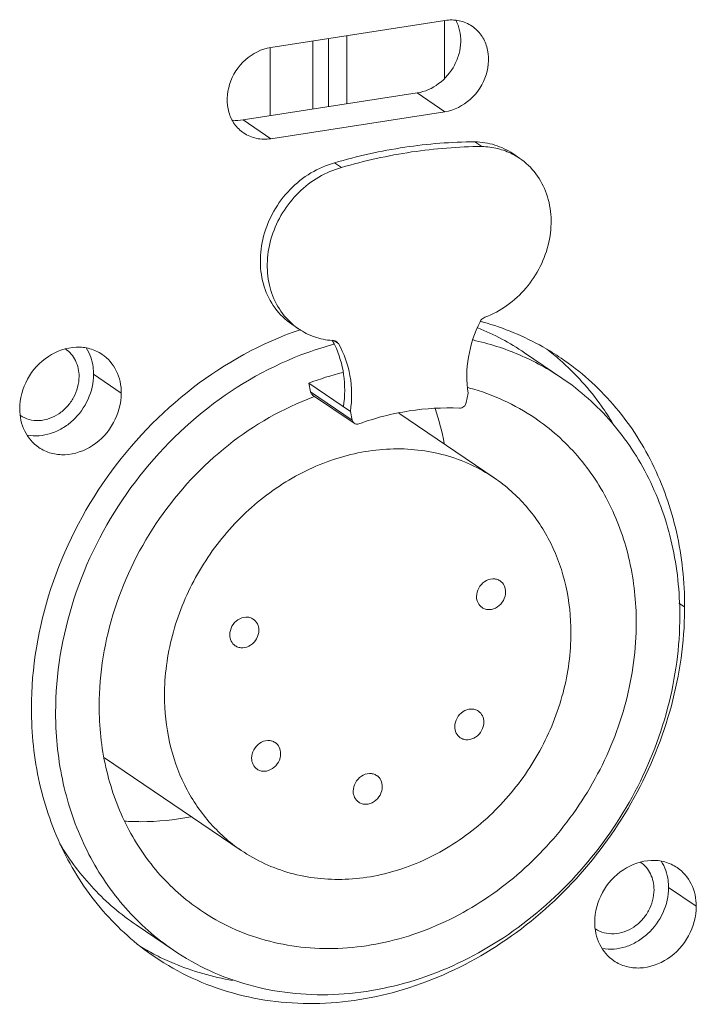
# Model space of a CAD drawing. Header units: millimetres. Extents: x 29170 to 33192, y 36 to 3108.
# Tile 267 of 282: x 32470 to 32491, y 2771 to 2802. Entities that reach past the tile are written whole.
import ezdxf

# ---------------------------------------------------------------- set-up
doc = ezdxf.new("R2010")
doc.units = ezdxf.units.MM
doc.layers.add('细实线', color=7, linetype='Continuous', lineweight=13)

msp = doc.modelspace()

# ---------------------------------------------------------------- linework, layer by layer
at = {"layer": '细实线'}
for p, q in [((32478.23, 2801.214), (32483.644, 2802.053)), ((32483.63, 2802.053), (32483.631, 2800.253)), ((32480.594, 2799.461), (32480.593, 2801.58)), ((32478.216, 2801.214), (32478.217, 2799.092)), ((32479.542, 2801.417), (32479.542, 2799.298)), ((32480.025, 2799.373), (32480.024, 2801.492)), ((32482.783, 2799.8), (32477.369, 2798.961)), ((32483.645, 2799.215), (32482.783, 2799.8)), ((32483.645, 2799.215), (32478.231, 2798.376)), ((32478.231, 2798.376), (32477.369, 2798.961)), ((32484.789, 2798.133), (32484.573, 2798.279)), ((32485.753, 2797.911), (32485.969, 2797.765)), ((32480.43, 2797.479), (32480.214, 2797.625)), ((32478.883, 2792.606), (32479.098, 2792.46)), ((32480.332, 2792.004), (32480.203, 2792.091)), ((32486.116, 2791.721), (32487.279, 2790.932)), ((32473.586, 2790.465), (32472.724, 2791.05)), ((32479.412, 2790.774), (32480.705, 2789.897)), ((32479.412, 2790.774), (32479.469, 2790.504)), ((32479.469, 2790.504), (32480.762, 2789.626)), ((32479.533, 2790.405), (32480.826, 2789.528)), ((32484.307, 2790.176), (32484.364, 2790.464)), ((32480.705, 2789.897), (32480.762, 2789.626)), ((32482.207, 2789.841), (32485.174, 2787.829)), ((32491.094, 2783.815), (32490.917, 2783.935)), ((32473.064, 2779.127), (32477.314, 2776.243)), ((32491.456, 2774.506), (32490.594, 2775.091)), ((32474.045, 2773.93), (32475.208, 2773.14))]:
    msp.add_line(p, q, dxfattribs=at)
for centre, radius, start, end in [((32484.796, 2796.036), 2.089, 55.8559, 62.8949), ((32482.525, 2784.44), 8.55, 74.3359, 74.986), ((32480.275, 2794.194), 2.096, 228.756, 235.8388), ((32482.691, 2782.108), 10.921, 108.8705, 109.1322), ((32481.69, 2785.193), 7.886, 55.8644, 67.8325), ((32480.325, 2794.395), 2.304, 265.2841, 266.4249), ((32477.705, 2790.736), 2.796, 28.8649, 29.3765), ((32477.685, 2790.725), 2.819, 27.5175, 28.8638), ((32477.653, 2790.709), 2.854, 25.9622, 27.5171), ((32482.858, 2782.081), 10.254, 105.0555, 109.8364), ((32481.769, 2785.32), 8.238, 48.6011, 52.2253), ((32482.706, 2782.08), 9.298, 103.9332, 110.7456), ((32482.542, 2783.832), 7.043, 74.619, 75.0051), ((32482.705, 2781.863), 9.048, 110.0546, 110.3416), ((32475.581, 2787.39), 8.182, 10.632, 18.4943), ((32479.895, 2783.812), 11.199, 358.5714, 0.0126), ((32482.11, 2780.534), 10.566, 180.0127, 181.8525), ((32478.387, 2780.335), 8.238, 239.5311, 243.0882)]:
    msp.add_arc(centre, radius, start, end, dxfattribs=at)
for points, knots in [([(32482.783, 2799.8), (32483.022, 2799.837), (32483.495, 2800.05), (32483.908, 2800.542), (32484.095, 2801.015), (32484.168, 2801.495), (32484.091, 2801.864), (32483.979, 2802.068)], [0, 0, 0, 0, 0.246935, 0.506259, 0.636123, 0.762761, 1, 1, 1, 1]), ([(32484.487, 2801.876), (32484.368, 2801.956), (32484.091, 2802.073), (32483.791, 2802.076), (32483.644, 2802.053)], [0, 0, 0, 0, 0.490854, 1, 1, 1, 1]), ([(32483.645, 2799.215), (32483.932, 2799.26), (32484.495, 2799.551), (32484.994, 2800.322), (32485.032, 2801.096), (32484.792, 2801.608), (32484.596, 2801.802), (32484.487, 2801.876)], [0, 0, 0, 0, 0.252631, 0.516574, 0.767286, 0.885473, 1, 1, 1, 1]), ([(32478.23, 2801.214), (32477.943, 2801.169), (32477.38, 2800.879), (32476.881, 2800.107), (32476.843, 2799.334), (32477.084, 2798.821), (32477.279, 2798.628), (32477.388, 2798.554)], [0, 0, 0, 0, 0.252631, 0.516574, 0.767286, 0.885473, 1, 1, 1, 1]), ([(32477.388, 2798.554), (32477.507, 2798.473), (32477.784, 2798.357), (32478.084, 2798.353), (32478.231, 2798.376)], [0, 0, 0, 0, 0.490854, 1, 1, 1, 1]), ([(32484.573, 2798.279), (32483.845, 2798.275), (32482.371, 2798.157), (32480.928, 2797.835), (32480.214, 2797.625)], [0, 0, 0, 0, 0.494614, 1, 1, 1, 1]), ([(32485.753, 2797.911), (32485.582, 2798.027), (32485.201, 2798.21), (32484.783, 2798.274), (32484.573, 2798.279)], [0, 0, 0, 0, 0.494496, 1, 1, 1, 1]), ([(32484.789, 2798.133), (32484.06, 2798.128), (32482.586, 2798.011), (32481.144, 2797.689), (32480.43, 2797.479)], [0, 0, 0, 0, 0.494614, 1, 1, 1, 1]), ([(32485.748, 2797.895), (32485.602, 2797.97), (32485.288, 2798.087), (32484.956, 2798.129), (32484.789, 2798.133)], [0, 0, 0, 0, 0.494951, 1, 1, 1, 1]), ([(32480.214, 2797.625), (32479.957, 2797.556), (32479.451, 2797.336), (32478.802, 2796.815), (32478.296, 2796.138), (32477.976, 2795.362), (32477.869, 2794.551), (32477.987, 2793.771), (32478.325, 2793.089), (32478.684, 2792.741), (32478.883, 2792.606)], [0, 0, 0, 0, 0.125775, 0.256067, 0.388436, 0.519824, 0.647458, 0.769661, 0.886503, 1, 1, 1, 1]), ([(32484.887, 2792.826), (32485.13, 2792.916), (32485.599, 2793.169), (32486.188, 2793.713), (32486.635, 2794.389), (32486.905, 2795.144), (32486.977, 2795.921), (32486.841, 2796.661), (32486.505, 2797.305), (32486.159, 2797.635), (32485.968, 2797.765)], [0, 0, 0, 0, 0.127337, 0.258421, 0.390795, 0.521626, 0.648495, 0.770063, 0.886579, 1, 1, 1, 1]), ([(32480.43, 2797.479), (32480.184, 2797.413), (32479.7, 2797.207), (32479.073, 2796.721), (32478.572, 2796.088), (32478.237, 2795.358), (32478.092, 2794.585), (32478.152, 2793.827), (32478.415, 2793.144), (32478.719, 2792.771), (32478.894, 2792.618)], [0, 0, 0, 0, 0.125093, 0.254564, 0.386259, 0.517412, 0.64541, 0.768468, 0.886219, 1, 1, 1, 1]), ([(32484.364, 2790.464), (32484.307, 2790.832), (32484.321, 2791.607), (32484.564, 2792.339), (32484.736, 2792.686)], [0, 0, 0, 0, 0.490071, 1, 1, 1, 1]), ([(32484.736, 2792.686), (32484.744, 2792.702), (32484.78, 2792.762), (32484.839, 2792.808), (32484.887, 2792.826)], [0, 0, 0, 0, 0.256219, 1, 1, 1, 1]), ([(32487.258, 2791.55), (32487.074, 2791.675), (32486.315, 2792.146), (32485.479, 2792.492), (32484.834, 2792.673)], [0, 0, 0, 0, 0.249307, 1, 1, 1, 1]), ([(32479.112, 2792.426), (32477.933, 2792.017), (32475.666, 2790.765), (32472.986, 2787.953), (32471.224, 2784.484), (32470.79, 2781.922), (32470.791, 2780.667)], [0, 0, 0, 0, 0.245447, 0.499014, 0.753126, 1, 1, 1, 1]), ([(32479.098, 2792.46), (32479.25, 2792.357), (32479.584, 2792.19), (32479.95, 2792.115), (32480.135, 2792.099)], [0, 0, 0, 0, 0.495541, 1, 1, 1, 1]), ([(32487.28, 2790.932), (32486.865, 2791.213), (32485.976, 2791.699), (32485.011, 2792.007), (32484.517, 2792.116)], [0, 0, 0, 0, 0.497592, 1, 1, 1, 1]), ([(32472.989, 2791.669), (32472.874, 2791.747), (32472.611, 2791.868), (32472.02, 2791.932), (32471.257, 2791.659), (32470.606, 2790.937), (32470.428, 2790.292), (32470.428, 2789.976)], [0, 0, 0, 0, 0.114123, 0.231308, 0.478691, 0.741471, 1, 1, 1, 1]), ([(32479.378, 2791.727), (32478.264, 2791.326), (32476.128, 2790.12), (32473.606, 2787.439), (32471.95, 2784.147), (32471.543, 2781.721), (32471.544, 2780.532)], [0, 0, 0, 0, 0.245701, 0.49928, 0.753257, 1, 1, 1, 1]), ([(32471.847, 2791.84), (32471.979, 2791.75), (32472.204, 2791.486), (32472.273, 2791.15), (32472.273, 2790.98)], [0, 0, 0, 0, 0.485339, 1, 1, 1, 1]), ([(32472.724, 2791.05), (32472.724, 2791.124), (32472.706, 2791.409), (32472.61, 2791.69), (32472.498, 2791.869)], [0, 0, 0, 0, 0.259066, 1, 1, 1, 1]), ([(32480.219, 2791.958), (32480.359, 2791.672), (32480.547, 2791.035), (32480.538, 2790.373), (32480.49, 2790.043)], [0, 0, 0, 0, 0.488385, 1, 1, 1, 1]), ([(32480.332, 2792.004), (32480.51, 2791.7), (32480.758, 2791.001), (32480.759, 2790.264), (32480.705, 2789.897)], [0, 0, 0, 0, 0.486976, 1, 1, 1, 1]), ([(32473.586, 2790.465), (32473.586, 2790.703), (32473.49, 2791.173), (32473.175, 2791.543), (32472.989, 2791.669)], [0, 0, 0, 0, 0.51465, 1, 1, 1, 1]), ([(32488.866, 2789.517), (32488.753, 2789.704), (32488.281, 2790.424), (32487.7, 2791.073), (32487.217, 2791.499)], [0, 0, 0, 0, 0.252638, 1, 1, 1, 1]), ([(32491.094, 2783.815), (32491.093, 2784.597), (32490.931, 2786.14), (32490.177, 2788.303), (32488.952, 2790.166), (32487.854, 2791.146), (32487.258, 2791.55)], [0, 0, 0, 0, 0.26165, 0.514209, 0.759245, 1, 1, 1, 1]), ([(32472.273, 2790.98), (32472.273, 2790.755), (32472.178, 2790.409), (32471.912, 2790.036), (32471.651, 2789.81), (32471.351, 2789.659), (32471.034, 2789.596), (32470.723, 2789.626), (32470.535, 2789.71), (32470.452, 2789.765)], [0, 0, 0, 0, 0.257315, 0.389888, 0.520838, 0.647836, 0.769593, 0.886355, 1, 1, 1, 1]), ([(32470.659, 2789.155), (32470.901, 2789.11), (32471.295, 2789.146), (32471.761, 2789.36), (32472.195, 2789.683), (32472.599, 2790.243), (32472.724, 2790.785), (32472.724, 2791.05)], [0, 0, 0, 0, 0.234268, 0.358831, 0.487022, 0.746674, 1, 1, 1, 1]), ([(32490.944, 2783.54), (32490.944, 2784.287), (32490.788, 2785.762), (32490.068, 2787.829), (32488.898, 2789.609), (32487.849, 2790.546), (32487.28, 2790.932)], [0, 0, 0, 0, 0.261649, 0.514209, 0.759245, 1, 1, 1, 1]), ([(32479.469, 2790.504), (32479.471, 2790.493), (32479.483, 2790.455), (32479.509, 2790.421), (32479.534, 2790.405)], [0, 0, 0, 0, 0.259749, 1, 1, 1, 1]), ([(32486.437, 2789.691), (32486.13, 2789.899), (32485.476, 2790.268), (32484.771, 2790.524), (32484.41, 2790.623)], [0, 0, 0, 0, 0.498205, 1, 1, 1, 1]), ([(32471.025, 2788.772), (32471.14, 2788.694), (32471.403, 2788.573), (32471.994, 2788.509), (32472.757, 2788.782), (32473.408, 2789.504), (32473.586, 2790.149), (32473.586, 2790.465)], [0, 0, 0, 0, 0.114123, 0.231308, 0.478691, 0.741471, 1, 1, 1, 1]), ([(32479.56, 2790.346), (32478.611, 2789.994), (32476.792, 2788.949), (32474.648, 2786.647), (32473.242, 2783.831), (32472.897, 2781.758), (32472.897, 2780.742)], [0, 0, 0, 0, 0.245903, 0.49949, 0.75336, 1, 1, 1, 1]), ([(32470.428, 2789.976), (32470.428, 2789.738), (32470.524, 2789.268), (32470.839, 2788.898), (32471.025, 2788.772)], [0, 0, 0, 0, 0.51465, 1, 1, 1, 1]), ([(32480.973, 2789.512), (32481.479, 2789.692), (32482.511, 2789.958), (32483.576, 2790.02), (32484.097, 2789.997)], [0, 0, 0, 0, 0.507413, 1, 1, 1, 1]), ([(32484.097, 2789.997), (32484.144, 2789.995), (32484.245, 2790.035), (32484.298, 2790.127), (32484.307, 2790.176)], [0, 0, 0, 0, 0.485265, 1, 1, 1, 1]), ([(32480.762, 2789.626), (32480.764, 2789.616), (32480.776, 2789.578), (32480.802, 2789.544), (32480.826, 2789.528)], [0, 0, 0, 0, 0.258852, 1, 1, 1, 1]), ([(32489.591, 2783.33), (32489.59, 2783.973), (32489.457, 2785.242), (32488.837, 2787.021), (32487.83, 2788.553), (32486.927, 2789.358), (32486.437, 2789.691)], [0, 0, 0, 0, 0.261648, 0.514209, 0.759245, 1, 1, 1, 1]), ([(32480.826, 2789.528), (32480.846, 2789.514), (32480.896, 2789.496), (32480.948, 2789.504), (32480.973, 2789.512)], [0, 0, 0, 0, 0.486585, 1, 1, 1, 1]), ([(32485.174, 2787.829), (32484.712, 2788.142), (32483.661, 2788.625), (32481.914, 2788.813), (32480.127, 2788.469), (32478.437, 2787.63), (32476.968, 2786.365), (32475.828, 2784.77), (32475.101, 2782.966), (32474.927, 2781.685), (32474.927, 2781.057)], [0, 0, 0, 0, 0.113412, 0.229867, 0.351301, 0.478002, 0.608702, 0.741062, 0.87232, 1, 1, 1, 1]), ([(32487.56, 2783.015), (32487.56, 2783.502), (32487.459, 2784.462), (32486.99, 2785.808), (32486.228, 2786.967), (32485.545, 2787.577), (32485.174, 2787.829)], [0, 0, 0, 0, 0.261653, 0.514207, 0.759245, 1, 1, 1, 1]), ([(32485.359, 2784.624), (32485.326, 2784.647), (32485.251, 2784.681), (32485.082, 2784.7), (32484.864, 2784.622), (32484.678, 2784.415), (32484.627, 2784.231), (32484.627, 2784.141)], [0, 0, 0, 0, 0.114122, 0.231304, 0.478678, 0.741459, 1, 1, 1, 1]), ([(32485.53, 2784.28), (32485.53, 2784.348), (32485.502, 2784.483), (32485.412, 2784.588), (32485.359, 2784.624)], [0, 0, 0, 0, 0.514676, 1, 1, 1, 1]), ([(32484.627, 2784.141), (32484.627, 2784.073), (32484.655, 2783.938), (32484.745, 2783.833), (32484.798, 2783.797)], [0, 0, 0, 0, 0.514676, 1, 1, 1, 1]), ([(32484.798, 2783.797), (32484.831, 2783.774), (32484.906, 2783.74), (32485.075, 2783.722), (32485.293, 2783.799), (32485.479, 2784.006), (32485.53, 2784.19), (32485.53, 2784.28)], [0, 0, 0, 0, 0.114122, 0.231304, 0.478678, 0.741459, 1, 1, 1, 1]), ([(32474.626, 2772.931), (32475.36, 2772.433), (32477.026, 2771.664), (32479.796, 2771.35), (32482.636, 2771.871), (32485.33, 2773.172), (32487.686, 2775.149), (32489.535, 2777.654), (32490.743, 2780.501), (32491.065, 2782.532), (32491.09, 2783.533)], [0, 0, 0, 0, 0.113408, 0.229793, 0.351073, 0.477579, 0.608125, 0.740466, 0.871912, 1, 1, 1, 1]), ([(32475.208, 2773.14), (32475.563, 2772.9), (32476.316, 2772.474), (32477.541, 2772.027), (32478.838, 2771.777), (32480.645, 2771.712), (32482.96, 2772.156), (32485.554, 2773.445), (32487.81, 2775.388), (32489.561, 2777.838), (32490.677, 2780.608), (32490.944, 2782.574), (32490.944, 2783.54)], [0, 0, 0, 0, 0.056651, 0.113707, 0.171534, 0.230425, 0.351771, 0.47838, 0.608986, 0.74125, 0.872415, 1, 1, 1, 1]), ([(32477.689, 2783.435), (32477.656, 2783.457), (32477.581, 2783.492), (32477.412, 2783.51), (32477.194, 2783.432), (32477.008, 2783.226), (32476.957, 2783.042), (32476.957, 2782.951)], [0, 0, 0, 0, 0.114122, 0.231304, 0.478678, 0.741459, 1, 1, 1, 1]), ([(32476.051, 2774.382), (32476.356, 2774.174), (32477.004, 2773.808), (32478.058, 2773.423), (32479.174, 2773.209), (32480.729, 2773.153), (32482.721, 2773.535), (32484.953, 2774.644), (32486.894, 2776.316), (32488.401, 2778.424), (32489.361, 2780.808), (32489.591, 2782.499), (32489.591, 2783.33)], [0, 0, 0, 0, 0.056651, 0.113707, 0.171535, 0.230426, 0.351772, 0.478381, 0.608987, 0.74125, 0.872415, 1, 1, 1, 1]), ([(32477.86, 2783.091), (32477.86, 2783.159), (32477.832, 2783.293), (32477.742, 2783.399), (32477.689, 2783.435)], [0, 0, 0, 0, 0.514676, 1, 1, 1, 1]), ([(32476.957, 2782.951), (32476.957, 2782.883), (32476.985, 2782.749), (32477.075, 2782.643), (32477.128, 2782.608)], [0, 0, 0, 0, 0.514676, 1, 1, 1, 1]), ([(32477.128, 2782.608), (32477.161, 2782.585), (32477.236, 2782.551), (32477.405, 2782.532), (32477.623, 2782.61), (32477.809, 2782.816), (32477.86, 2783.001), (32477.86, 2783.091)], [0, 0, 0, 0, 0.114122, 0.231304, 0.478678, 0.741459, 1, 1, 1, 1]), ([(32477.314, 2776.243), (32477.776, 2775.93), (32478.827, 2775.448), (32480.574, 2775.259), (32482.361, 2775.603), (32484.051, 2776.442), (32485.52, 2777.707), (32486.66, 2779.302), (32487.386, 2781.106), (32487.561, 2782.387), (32487.56, 2783.015)], [0, 0, 0, 0, 0.113412, 0.229867, 0.351301, 0.478002, 0.608702, 0.741062, 0.87232, 1, 1, 1, 1]), ([(32474.927, 2781.057), (32474.928, 2780.57), (32475.029, 2779.61), (32475.498, 2778.264), (32476.26, 2777.105), (32476.943, 2776.495), (32477.314, 2776.243)], [0, 0, 0, 0, 0.261653, 0.514207, 0.759245, 1, 1, 1, 1]), ([(32472.897, 2780.742), (32472.897, 2780.099), (32473.031, 2778.83), (32473.651, 2777.052), (32474.658, 2775.519), (32475.561, 2774.714), (32476.051, 2774.382)], [0, 0, 0, 0, 0.26165, 0.514209, 0.759245, 1, 1, 1, 1]), ([(32470.791, 2780.667), (32470.791, 2779.885), (32470.954, 2778.341), (32471.707, 2776.178), (32472.932, 2774.315), (32474.03, 2773.335), (32474.626, 2772.931)], [0, 0, 0, 0, 0.26165, 0.514209, 0.759245, 1, 1, 1, 1]), ([(32484.684, 2780.577), (32484.651, 2780.599), (32484.575, 2780.634), (32484.407, 2780.652), (32484.189, 2780.574), (32484.002, 2780.368), (32483.952, 2780.184), (32483.952, 2780.093)], [0, 0, 0, 0, 0.114122, 0.231304, 0.478678, 0.741459, 1, 1, 1, 1]), ([(32484.854, 2780.233), (32484.854, 2780.301), (32484.826, 2780.436), (32484.736, 2780.541), (32484.684, 2780.577)], [0, 0, 0, 0, 0.514676, 1, 1, 1, 1]), ([(32471.549, 2780.193), (32471.572, 2779.477), (32471.763, 2778.068), (32472.498, 2776.101), (32473.647, 2774.407), (32474.66, 2773.512), (32475.208, 2773.14)], [0, 0, 0, 0, 0.26108, 0.513441, 0.758717, 1, 1, 1, 1]), ([(32483.952, 2780.093), (32483.952, 2780.026), (32483.979, 2779.891), (32484.069, 2779.786), (32484.122, 2779.75)], [0, 0, 0, 0, 0.514676, 1, 1, 1, 1]), ([(32484.122, 2779.75), (32484.155, 2779.727), (32484.23, 2779.693), (32484.399, 2779.674), (32484.617, 2779.752), (32484.803, 2779.959), (32484.854, 2780.143), (32484.854, 2780.233)], [0, 0, 0, 0, 0.114122, 0.231304, 0.478678, 0.741459, 1, 1, 1, 1]), ([(32478.367, 2779.598), (32478.334, 2779.62), (32478.259, 2779.654), (32478.09, 2779.673), (32477.872, 2779.595), (32477.686, 2779.389), (32477.635, 2779.204), (32477.635, 2779.114)], [0, 0, 0, 0, 0.114122, 0.231304, 0.478678, 0.741459, 1, 1, 1, 1]), ([(32478.537, 2779.254), (32478.537, 2779.322), (32478.51, 2779.456), (32478.42, 2779.562), (32478.367, 2779.598)], [0, 0, 0, 0, 0.514676, 1, 1, 1, 1]), ([(32477.805, 2778.77), (32477.838, 2778.748), (32477.913, 2778.713), (32478.082, 2778.695), (32478.3, 2778.773), (32478.487, 2778.979), (32478.537, 2779.163), (32478.537, 2779.254)], [0, 0, 0, 0, 0.114122, 0.231304, 0.478678, 0.741459, 1, 1, 1, 1]), ([(32477.635, 2779.114), (32477.635, 2779.046), (32477.663, 2778.912), (32477.752, 2778.806), (32477.805, 2778.77)], [0, 0, 0, 0, 0.514676, 1, 1, 1, 1]), ([(32481.526, 2778.571), (32481.493, 2778.594), (32481.418, 2778.628), (32481.249, 2778.646), (32481.031, 2778.568), (32480.845, 2778.362), (32480.794, 2778.178), (32480.794, 2778.087)], [0, 0, 0, 0, 0.114122, 0.231304, 0.478678, 0.741459, 1, 1, 1, 1]), ([(32481.696, 2778.227), (32481.696, 2778.295), (32481.669, 2778.43), (32481.579, 2778.535), (32481.526, 2778.571)], [0, 0, 0, 0, 0.514676, 1, 1, 1, 1]), ([(32480.794, 2778.087), (32480.794, 2778.02), (32480.821, 2777.885), (32480.911, 2777.78), (32480.964, 2777.744)], [0, 0, 0, 0, 0.514676, 1, 1, 1, 1]), ([(32480.964, 2777.744), (32480.997, 2777.721), (32481.072, 2777.687), (32481.241, 2777.668), (32481.459, 2777.746), (32481.645, 2777.953), (32481.696, 2778.137), (32481.696, 2778.227)], [0, 0, 0, 0, 0.114122, 0.231304, 0.478678, 0.741459, 1, 1, 1, 1]), ([(32473.687, 2777.156), (32473.856, 2777.144), (32474.546, 2777.12), (32475.237, 2777.19), (32475.747, 2777.289)], [0, 0, 0, 0, 0.24675, 1, 1, 1, 1]), ([(32471.677, 2776.445), (32471.977, 2775.945), (32472.679, 2775.012), (32473.568, 2774.253), (32474.044, 2773.93)], [0, 0, 0, 0, 0.503146, 1, 1, 1, 1]), ([(32490.86, 2775.709), (32490.744, 2775.788), (32490.481, 2775.908), (32489.89, 2775.972), (32489.128, 2775.699), (32488.476, 2774.977), (32488.298, 2774.332), (32488.298, 2774.016)], [0, 0, 0, 0, 0.114123, 0.231308, 0.478691, 0.741471, 1, 1, 1, 1]), ([(32489.717, 2775.88), (32489.85, 2775.79), (32490.075, 2775.526), (32490.143, 2775.19), (32490.143, 2775.021)], [0, 0, 0, 0, 0.485339, 1, 1, 1, 1]), ([(32490.594, 2775.091), (32490.594, 2775.165), (32490.577, 2775.449), (32490.481, 2775.731), (32490.368, 2775.909)], [0, 0, 0, 0, 0.259066, 1, 1, 1, 1]), ([(32491.456, 2774.506), (32491.456, 2774.743), (32491.36, 2775.214), (32491.045, 2775.584), (32490.86, 2775.709)], [0, 0, 0, 0, 0.51465, 1, 1, 1, 1]), ([(32490.143, 2775.021), (32490.143, 2774.796), (32490.048, 2774.449), (32489.782, 2774.077), (32489.522, 2773.85), (32489.222, 2773.7), (32488.904, 2773.636), (32488.593, 2773.667), (32488.405, 2773.751), (32488.322, 2773.805)], [0, 0, 0, 0, 0.257315, 0.389888, 0.520838, 0.647836, 0.769593, 0.886355, 1, 1, 1, 1]), ([(32488.53, 2773.195), (32488.771, 2773.151), (32489.165, 2773.187), (32489.631, 2773.4), (32490.065, 2773.724), (32490.47, 2774.283), (32490.595, 2774.825), (32490.594, 2775.091)], [0, 0, 0, 0, 0.234268, 0.358831, 0.487022, 0.746674, 1, 1, 1, 1]), ([(32488.895, 2772.813), (32489.011, 2772.734), (32489.273, 2772.614), (32489.864, 2772.55), (32490.627, 2772.823), (32491.278, 2773.545), (32491.457, 2774.19), (32491.456, 2774.506)], [0, 0, 0, 0, 0.114123, 0.231308, 0.478691, 0.741471, 1, 1, 1, 1]), ([(32488.298, 2774.016), (32488.298, 2773.779), (32488.395, 2773.308), (32488.71, 2772.938), (32488.895, 2772.813)], [0, 0, 0, 0, 0.51465, 1, 1, 1, 1]), ([(32474.658, 2772.989), (32474.844, 2772.894), (32475.606, 2772.543), (32476.422, 2772.308), (32477.043, 2772.2)], [0, 0, 0, 0, 0.248492, 1, 1, 1, 1])]:
    msp.add_open_spline(points, degree=3, knots=knots, dxfattribs=at)
for points in [[(32477.043, 2798.952), (32477.151, 2798.941), (32477.262, 2798.944), (32477.369, 2798.961)], [(32480.181, 2792.096), (32480.214, 2792.094), (32480.248, 2792.083), (32480.276, 2792.064)], [(32480.276, 2792.064), (32480.299, 2792.049), (32480.318, 2792.027), (32480.332, 2792.004)]]:
    msp.add_open_spline(points, degree=3, dxfattribs=at)

doc.saveas('drawing.dxf')
